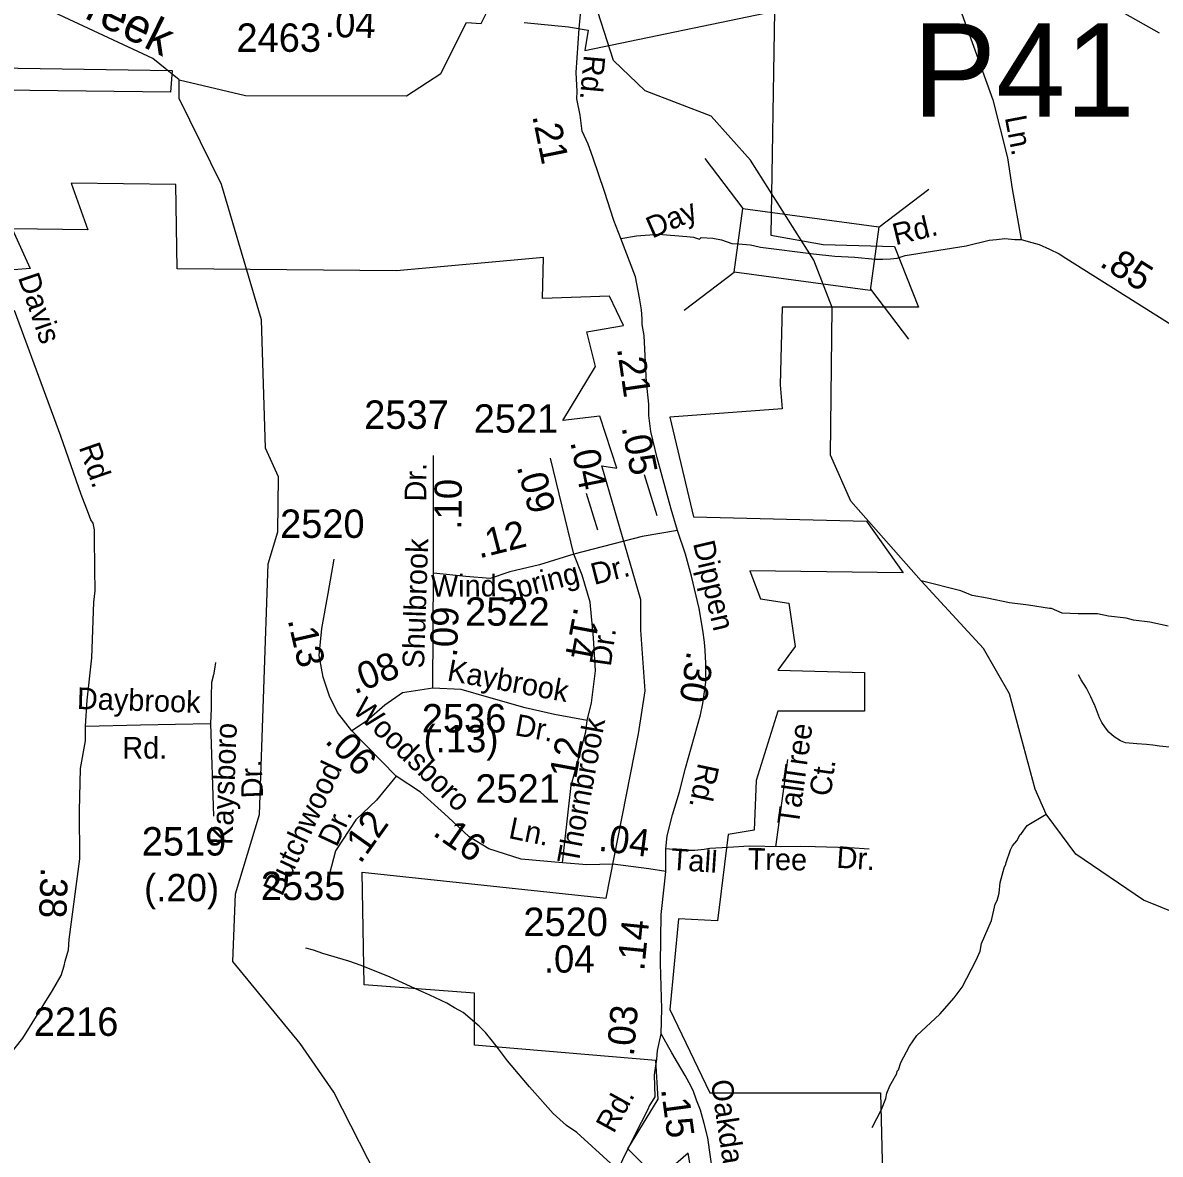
# Model space of a CAD drawing. Extents: x 1547597 to 1699558, y 810033 to 920809.
# Drawn here: x 1644617 to 1649620, y 879679 to 884657 of the extents above; entities that cross this region are included whole.
import ezdxf

# ---------------------------------------------------------------- set-up
doc = ezdxf.new("R2010")
doc.units = 0
for name, color, linetype in [('Exist Boundary Political City Limit New', 7, 'Continuous'), ('Exist Boundary Political City Limit New Hole', 7, 'Continuous'), ('Exist Hydrographic Creek Single Shore', 7, 'Continuous'), ('Exist Hydrographic Creek Single Shore Label', 7, 'Continuous'), ('Exist Hydrographic Misc Water Feature', 7, 'Continuous'), ('Exist Road Non-System Type 51', 7, 'Continuous'), ('Exist Road Non-System Type 51 Label', 7, 'Continuous'), ('Exist Road Secondary Mileage Hundredths English Label', 7, 'Continuous'), ('Exist Road Secondary Structure Pipe Number Label', 7, 'Continuous'), ('Exist Road Secondary Structure Standard Bridge CELL', 7, 'Continuous'), ('Exist Road Secondary Type 51 Attributed', 7, 'Continuous'), ('Exist Road Secondary Type 51 Label', 7, 'Continuous'), ('Exist Road Secondary Type 51 Number Label', 7, 'Continuous'), ('Map Preparation Boundary City Limit Buffer Line', 7, 'Continuous')]:
    doc.layers.add(name, color=color, linetype=linetype)

msp = doc.modelspace()

# ---------------------------------------------------------------- linework, layer by layer
at = {"layer": 'Exist Boundary Political City Limit New'}
msp.add_line((1648318.5, 881799), (1648318.5, 881627.8), dxfattribs=at)
for points in [[(1646822.9, 884658.5), (1647017.3, 884638.5), (1647104.1, 884623.9), (1647089.6, 884534), (1647924, 884708), (1647906.6, 883722), (1648137.9, 883681.6), (1648451.5, 883672.1), (1648556.1, 883405.9), (1647957.4, 883405.9), (1647947.9, 883063.6), (1647957.4, 882959), (1647463.2, 882921), (1647567.7, 882483.6), (1648328, 882464.6), (1648489.6, 882236.4), (1647814.8, 882245.9), (1647862.3, 882122.2), (1647985.9, 882103.2), (1648014.4, 881913.1), (1647938.4, 881808.5), (1648318.5, 881799)], [(1647572.5, 879512.2), (1647544, 879683.3), (1647410.9, 879569.2), (1647277.9, 879702.4), (1647410.9, 879921.1), (1647401.4, 880092.2), (1646603.2, 880158.8), (1646603.2, 880387), (1646118.5, 880425), (1646109, 880919.4), (1647182.9, 880805.3), (1647325.4, 881528), (1647353.9, 881718.1), (1647334.9, 881984.4), (1647334.9, 882117.5), (1647163.9, 882707), (1647230.4, 882697.5), (1647154.3, 882925.7), (1646992.8, 882906.7), (1647135.3, 883144.4), (1647097.3, 883296.5), (1647258.9, 883325.1), (1647197.1, 883453.4), (1646902.5, 883443.9), (1646907.7, 883623.3), (1646261.1, 883565.4), (1645296.3, 883574.1), (1645290.6, 883945.3), (1644829.9, 883951.1), (1644902.4, 883745.2), (1644570.5, 883750.7), (1644648.7, 883575.8), (1644088.3, 883530.6)], [(1648318.5, 881627.8), (1647938.4, 881627.8), (1647843.3, 881323.5), (1647833.8, 881104.9), (1647719.8, 881085.8), (1647672.3, 880705.5), (1647501.2, 880715), (1647463.2, 880315.7), (1647639, 879949.6), (1648389.8, 879949.6), (1648399.3, 879531.2)]]:
    msp.add_lwpolyline(points, dxfattribs=at)
at = {"layer": 'Exist Boundary Political City Limit New Hole'}
for points in [[(1645265.9, 884351.3), (1644399.1, 884361.1), (1644401.1, 884460.3)], [(1644401.1, 884460.3), (1645274.6, 884447), (1645265.9, 884351.3)]]:
    msp.add_lwpolyline(points, dxfattribs=at)
at = {"layer": 'Exist Hydrographic Creek Single Shore'}
for points in [[(1645305.1, 884404.9), (1645596.1, 884336.5), (1646304.1, 884335.3), (1646455.1, 884434), (1646568.7, 884657.5), (1646632.8, 884653.5), (1646666.1, 884721.6), (1646866.3, 884848.5), (1647086.4, 884785.7), (1647116.1, 884786.7)], [(1649721.1, 880727.1), (1649546.1, 880796.3), (1649249.2, 880999.3), (1649118, 881174.6), (1649069.1, 881285.2), (1648957.1, 881704.4), (1648843.2, 881903.7), (1648568.8, 882201.2), (1648259.1, 882552.5), (1648169.1, 882754.4), (1648177.2, 883404.3), (1648096.1, 883612.7), (1647818.1, 884051.7), (1647645.2, 884245.6), (1647355.1, 884356.6), (1647215.1, 884490.7), (1647119.8, 884788.4)], [(1645305.1, 884404.9), (1645189, 884499.1), (1644733.1, 884712), (1644320.7, 884766.9)], [(1646193.2, 879561.4), (1646172.1, 879584.6), (1645985.1, 879952.8), (1645837.1, 880165.9), (1645541.1, 880526.5), (1645553.1, 880824.9), (1645658.1, 881174), (1645696, 882276.3), (1645739.1, 882416.5), (1645742.1, 882659.4), (1645685.1, 882785.3), (1645667.1, 883350.2), (1645491.1, 883944.8), (1645304.1, 884322.8), (1645305.1, 884404.9)]]:
    msp.add_lwpolyline(points, dxfattribs=at)
at = {"layer": 'Exist Hydrographic Misc Water Feature'}
for points in [[(1649654.3, 882002.5), (1649574.5, 882019.8), (1649502.7, 882029.1), (1649470.8, 882037.6), (1649392, 882046.7), (1649343.5, 882055.8), (1649258.8, 882055.8), (1649189.2, 882058.9), (1649141.1, 882080), (1649133.1, 882080.1), (1649040.9, 882095.2), (1648956.2, 882104.3), (1648859.3, 882125.5), (1648792.7, 882137.6), (1648742.6, 882157.1), (1648568.8, 882201.2)], [(1648352.9, 879796.8), (1648394.2, 879876.1), (1648413, 879923.8), (1648417.4, 879947.7), (1648429.9, 879979.5), (1648460.8, 880034.9), (1648462.9, 880044.9), (1648469.1, 880050.8), (1648479.5, 880082.6), (1648516.6, 880154), (1648549.4, 880201.4), (1648650.9, 880295.7), (1648714, 880366.6), (1648748.8, 880414), (1648810.7, 880533), (1648827.4, 880572.7), (1648833.8, 880606.5), (1648877.5, 880707.8), (1648894.6, 880779.5), (1648903, 880795.4), (1648911.5, 880827.3), (1648916.2, 880875.1), (1648933.2, 880938.8), (1648941.5, 880954.7), (1648941.6, 880962.7), (1648960.6, 881018.4), (1648970.8, 881036.2), (1648989.2, 881057.8), (1649003.6, 881085.6), (1649009.7, 881089.5), (1649034.2, 881125.1), (1649118, 881174.6)]]:
    msp.add_lwpolyline(points, dxfattribs=at)
at = {"layer": 'Exist Road Non-System Type 51'}
msp.add_line((1647928.9, 881031.8), (1647982.5, 881415.2), dxfattribs=at)
for points in [[(1648676.9, 885484.2), (1648662.2, 885128.6), (1648685, 884867.9), (1648766.4, 884643.2), (1648884.2, 884316.9), (1648948.5, 884062.4), (1648968, 883925.6), (1649008.5, 883702.9)], [(1645464.3, 881842.2), (1645459.7, 881812.5), (1645455.4, 881788.5), (1645446.7, 881754.7), (1645445.6, 881692.7), (1645444.8, 881640.7), (1645442.6, 881574.6)], [(1649327.5, 881662.6), (1649314.2, 881691.6), (1649295.1, 881729.6), (1649271.6, 881765.9), (1649259.9, 881788)], [(1648339.2, 881021.1), (1648253.3, 881026.6), (1648101.5, 881031.3), (1648037.4, 881032.4), (1647951.4, 881032), (1647811.6, 881034.6), (1647719.4, 881028.1), (1647639.4, 881023.5), (1647613.4, 881020), (1647573.2, 881014.8), (1647523.4, 881015.6), (1647444.9, 881022.1)], [(1647222.3, 879621.5), (1647235, 879609.3), (1647054.1, 879774.3), (1647008.7, 879805), (1646949.6, 879858), (1646845.7, 879975.8), (1646749.6, 880089.7), (1646708.6, 880142.3), (1646683.1, 880176.9), (1646651.9, 880215.3), (1646624.2, 880241.9), (1646553.4, 880303), (1646515.8, 880323.7), (1646482.2, 880344.2), (1646406.7, 880379.6), (1646341.2, 880408.7), (1646232.2, 880458.8), (1646105.1, 880509), (1646051.5, 880527.9), (1645936.1, 880562.1), (1645896.2, 880576.7), (1645862.3, 880585.4)]]:
    msp.add_lwpolyline(points, dxfattribs=at)
at = {"layer": 'Exist Road Secondary Mileage Hundredths English Label'}
for points in [[(1647350, 882668.7), (1647405.8, 882488.5)], [(1647095.3, 882587.9), (1647145, 882426.3)]]:
    msp.add_lwpolyline(points, dxfattribs=at)
at = {"layer": 'Exist Road Secondary Structure Standard Bridge CELL'}
for p, q in [((1647616.3, 884059.3), (1647783.5, 883839.8)), ((1648382.4, 883757.5), (1648601.9, 883924.7)), ((1647526.2, 883392.8), (1647745.7, 883560)), ((1648345.4, 883484), (1648512.6, 883264.4))]:
    msp.add_line(p, q, dxfattribs=at)
msp.add_lwpolyline([(1647783.5, 883839.8), (1648382.5, 883758.8), (1648344.7, 883479), (1647745.7, 883560)], close=True, dxfattribs=at)
at = {"layer": 'Exist Road Secondary Type 51 Attributed'}
for points in [[(1647246.7, 883707.3), (1647217.2, 883787.5), (1647175, 883914.1), (1647124, 884064.7), (1647103.7, 884122.6), (1647077.7, 884180.5), (1647069, 884250), (1647053.3, 884322.6), (1647056, 884354.6), (1647051.6, 884438.3), (1647063.7, 884630.7), (1647073.3, 884723.1), (1647086.4, 884785.7)], [(1647246.7, 883707.3), (1647316.3, 883719.9), (1647413.3, 883726.3), (1647537.7, 883715.7), (1647567.2, 883713.6), (1647592.7, 883704), (1647601.4, 883712.6), (1647651.6, 883708.6), (1647689.5, 883702.3), (1647735.4, 883686.2), (1647765.9, 883684.1), (1647816.1, 883679.8), (1647831.3, 883676.2), (1647861.2, 883669.6), (1648094.8, 883639.6), (1648188.7, 883629.9), (1648277.3, 883625), (1648366.4, 883616.7), (1648400.4, 883616.3), (1648433.3, 883618.6), (1648462.9, 883620.7), (1648498.7, 883633.4), (1648766.5, 883675.6), (1648867.7, 883700.9), (1648900.2, 883703.7), (1648936.1, 883707), (1648980.5, 883703.2), (1649008.5, 883702.9), (1649054.5, 883690.1), (1649087.3, 883680.5), (1649132.2, 883660.8), (1649174.8, 883640.3), (1649204.4, 883621.7), (1649667.8, 883329.5)], [(1647497.2, 882423.3), (1647469.1, 882516.4), (1647407.2, 882743.3), (1647380, 882858.8), (1647371.2, 882928.8), (1647371.2, 882978.1), (1647360.8, 883076.3), (1647352.6, 883220.3), (1647349.7, 883281.2), (1647340.7, 883329.8), (1647341.2, 883353.8), (1647338.1, 883394.1), (1647329.4, 883446.2), (1647312.1, 883538.9), (1647246.7, 883707.3)], [(1644892.2, 881562.4), (1644899.4, 881676.8), (1644920.8, 881862.8), (1644930, 882107.4), (1644935, 882157.3), (1644935.5, 882185.3), (1644934.3, 882223.4), (1644932, 882425.3), (1644926.6, 882455.5), (1644916.1, 882469.6), (1644901.9, 882509.4), (1644887.6, 882542.7), (1644873.3, 882580.9), (1644783.5, 882837.5), (1644580.3, 883391.4)], [(1646423.7, 882235), (1646423.7, 882753.4)], [(1647040, 882319), (1646938.7, 882741.8)], [(1647497.2, 882423.3), (1647340.9, 882397.2), (1647040, 882319)], [(1647445.7, 880923), (1647444.9, 881022.1), (1647451.9, 881080), (1647474, 881171.9), (1647505.9, 881273.3), (1647531.9, 881377.5), (1647597.6, 881612.3), (1647608.4, 881662.1), (1647617.5, 881723.9), (1647622.2, 881767.9), (1647620.6, 881789.7), (1647621.4, 881839.7), (1647618.4, 881895.8), (1647615.1, 881931.9), (1647608, 881984.1), (1647591.9, 882079.7), (1647558.4, 882222.3), (1647531.9, 882319), (1647497.2, 882423.3)], [(1646064.9, 881541.5), (1646001.3, 881621.7), (1645966.6, 881694.1), (1645937.6, 881778), (1645920.3, 881873.6), (1645931.8, 881992.3), (1645960.8, 882145.8), (1645986.8, 882296.4)], [(1647040, 882319), (1646889.6, 882272.7), (1646759.4, 882240.8), (1646672.5, 882211.9), (1646565.5, 882220.5), (1646423.7, 882235)], [(1647099.8, 881587), (1647118.1, 881664.5), (1647135.5, 881806.4), (1647126.8, 881951.2), (1647112.4, 882107.6), (1647077.6, 882226.3), (1647040, 882319)], [(1646420.8, 881729.7), (1646423.7, 882235)], [(1646420.8, 881729.7), (1646287.7, 881709.4), (1646209.6, 881654.4), (1646128.6, 881584.9), (1646064.9, 881541.5)], [(1647099.8, 881587), (1646956.1, 881613), (1646825.9, 881642.8), (1646666.8, 881689.1), (1646545.2, 881723), (1646420.8, 881729.7)], [(1649673.2, 881468.2), (1649617.3, 881474.9), (1649587.8, 881478.7), (1649559.4, 881481.9), (1649517.5, 881484.4), (1649467.7, 881489.2), (1649444.7, 881498.1), (1649418, 881515.8), (1649394.2, 881536.1), (1649378.6, 881554.4), (1649362.9, 881578.6), (1649353.3, 881598.8), (1649343.6, 881623), (1649330.1, 881657.1), (1649327.5, 881662.6)], [(1646990.8, 880960.5), (1646999.5, 881040.5), (1647028.4, 881301.1), (1647077.6, 881477.7), (1647092.9, 881537.1), (1647099.8, 881587)], [(1644304.7, 879732.5), (1644339.5, 879820.3), (1644385.4, 879897.8), (1644442, 879969.9), (1644514.5, 880062.8), (1644617.6, 880190.2), (1644747, 880399.1), (1644785.1, 880465.9), (1644799.1, 880508.3), (1644803.5, 880528.3), (1644818.5, 880577.9), (1644820.8, 880623.2), (1644868.4, 880978.2), (1644866, 881190.4), (1644870.8, 881376.4), (1644892.2, 881498), (1644892.2, 881562.4)], [(1644892.2, 881562.4), (1645134.4, 881567.5), (1645442.6, 881574.6), (1645455, 881166.8)], [(1646258.8, 881341.6), (1646064.9, 881541.5)], [(1646258.8, 881341.6), (1646172, 881237.4), (1646082.3, 881150.5), (1645992.6, 881014.4), (1645966.6, 880913)], [(1646990.8, 880960.5), (1646808.5, 880976.7), (1646666.8, 881023.1), (1646580, 881075.2), (1646487.4, 881162.1), (1646365.8, 881272.1), (1646258.8, 881341.6)], [(1647445.7, 880923), (1647369.9, 880934.3), (1647212.3, 880954.5), (1647097.9, 880951.8), (1646990.8, 880960.5)], [(1647424.8, 880209.3), (1647427.7, 880319.4), (1647421.9, 880517.5), (1647424.4, 880733.5), (1647438.8, 880867.1), (1647445.7, 880923)], [(1646420.9, 878342.9), (1646486, 878449.9), (1646611.8, 878630.2), (1646875.1, 879058.8), (1647214.8, 879568.8), (1647235, 879609.3), (1647259.9, 879666.1), (1647338.1, 879819.5), (1647369.9, 879883.3), (1647372.7, 879888.4), (1647398.7, 879931.6), (1647395.9, 880028.1), (1647405.4, 880097.2), (1647408.8, 880134.9), (1647424.8, 880209.3)], [(1647764.2, 878677.8), (1647756.8, 878791.9), (1647744.6, 879020.8), (1647741.6, 879087.9), (1647732.4, 879152), (1647711.1, 879283.2), (1647668.8, 879477.2), (1647663.6, 879514.3), (1647642.1, 879667.7), (1647629.6, 879752), (1647614.6, 879814.1), (1647597.6, 879872.5), (1647580.3, 879916.9), (1647565.2, 879959), (1647547.7, 879993.4), (1647530.3, 880025.7), (1647497.2, 880082.2), (1647471.1, 880125.4), (1647424.8, 880209.3)]]:
    msp.add_lwpolyline(points, dxfattribs=at)
at = {"layer": 'Exist Road Secondary Type 51 Number Label'}
msp.add_lwpolyline([(1648923, 885312.5), (1649044.6, 884935), (1649615.1, 884612)], dxfattribs=at)
at = {"layer": 'Map Preparation Boundary City Limit Buffer Line'}
msp.add_line((1648318.5, 881799), (1648318.5, 881627.8), dxfattribs=at)
for points in [[(1646822.9, 884658.5), (1647017.3, 884638.5), (1647104.1, 884623.9), (1647089.6, 884534), (1647924, 884708), (1647906.6, 883722), (1648137.9, 883681.6), (1648451.5, 883672.1), (1648556.1, 883405.9), (1647957.4, 883405.9), (1647947.9, 883063.6), (1647957.4, 882959), (1647463.2, 882921), (1647567.7, 882483.6), (1648328, 882464.6), (1648489.6, 882236.4), (1647814.8, 882245.9), (1647862.3, 882122.2), (1647985.9, 882103.2), (1648014.4, 881913.1), (1647938.4, 881808.5), (1648318.5, 881799)], [(1647572.5, 879512.2), (1647544, 879683.3), (1647410.9, 879569.2), (1647277.9, 879702.4), (1647410.9, 879921.1), (1647401.4, 880092.2), (1646603.2, 880158.8), (1646603.2, 880387), (1646118.5, 880425), (1646109, 880919.4), (1647182.9, 880805.3), (1647325.4, 881528), (1647353.9, 881718.1), (1647334.9, 881984.4), (1647334.9, 882117.5), (1647163.9, 882707), (1647230.4, 882697.5), (1647154.3, 882925.7), (1646992.8, 882906.7), (1647135.3, 883144.4), (1647097.3, 883296.5), (1647258.9, 883325.1), (1647197.1, 883453.4), (1646902.5, 883443.9), (1646907.7, 883623.3), (1646261.1, 883565.4), (1645296.3, 883574.1), (1645290.6, 883945.3), (1644829.9, 883951.1), (1644902.4, 883745.2), (1644570.5, 883750.7), (1644648.7, 883575.8), (1644088.3, 883530.6)], [(1648318.5, 881627.8), (1647938.4, 881627.8), (1647843.3, 881323.5), (1647833.8, 881104.9), (1647719.8, 881085.8), (1647672.3, 880705.5), (1647501.2, 880715), (1647463.2, 880315.7), (1647639, 879949.6), (1648389.8, 879949.6), (1648399.3, 879531.2)]]:
    msp.add_lwpolyline(points, dxfattribs=at)

# ---------------------------------------------------------------- texts
at = {"layer": 'Exist Hydrographic Creek Single Shore Label'}
msp.add_text('Creek', height=150, rotation=333.7418, dxfattribs=at).set_placement((1644753.3, 884743.7))
at = {"layer": 'Exist Road Non-System Type 51 Label'}
for s, rotation, p in [('Ln.', 280.8547, (1648936, 884240.3)), ('Tree', 82.0433, (1648054.9, 881309)), ('Ct.', 82.0433, (1648170, 881250.3)), ('Tall', 82.0433, (1648029.3, 881122.6)), ('Dr.', 356.304, (1648194, 880939.8)), ('Tall', 356.2177, (1647464.7, 880930.8)), ('Tree', 359.0134, (1647804.7, 880931.6))]:
    msp.add_text(s, height=95, rotation=rotation, dxfattribs=at).set_placement(p)
at = {"layer": 'Exist Road Secondary Mileage Hundredths English Label'}
for s, rotation, p in [('.04', 358.3467, (1645944.6, 884595)), ('.21', 281.4829, (1646857.3, 884246.6)), ('.85', 327.7652, (1649348.2, 883589.2)), ('.21', 278.3387, (1647230.1, 883223.8)), ('.05', 281.2581, (1647249.9, 882877)), ('.04', 281.2581, (1647024.4, 882812.5)), ('.09', 285.178, (1646788.7, 882703.8)), ('.10', 89.478, (1646546.1, 882426.4)), ('.12', 14.3672, (1646624.4, 882299.5)), ('.09', 88.083, (1646526.8, 881863.4)), ('.14', 259.3808, (1647043, 882090.1)), ('.13', 282.9281, (1645781.6, 882029.7)), ('.08', 21.3748, (1646075.8, 881701.6)), ('.30', 261.1239, (1647539.2, 881896.6)), ('(.13)', 359.9134, (1646379.4, 881447.6)), ('.06', 314.5331, (1645941.8, 881493.9)), ('.12', 79.6866, (1647042.4, 881282.5)), ('.12', 54.5312, (1646101.6, 880953.1)), ('.16', 325.2651, (1646415.2, 881085.5)), ('.04', 352.7995, (1647145.5, 881014.8)), ('.38', 268.0143, (1644696.1, 880942.4)), ('(.20)', 359.9817, (1645150.4, 880792)), ('.14', 84.2957, (1647349.9, 880482.9)), ('.03', 85.0866, (1647304.3, 880107.8)), ('.15', 277.7012, (1647423.7, 879965.5))]:
    msp.add_text(s, height=120, rotation=rotation, dxfattribs=at).set_placement(p)
msp.add_text('.04', height=120, dxfattribs=at).set_placement((1646908.9, 880478.1))
at = {"layer": 'Exist Road Secondary Structure Pipe Number Label'}
msp.add_text('P41', height=410.1, dxfattribs=at).set_placement((1648531.9, 884243.4))
at = {"layer": 'Exist Road Secondary Type 51 Label'}
for s, rotation, p in [('Rd.', 264.7953, (1647085, 884517)), ('Day', 23.7559, (1647385.3, 883706.3)), ('Rd.', 13.5854, (1648455.5, 883677.6)), ('Davis', 288.8513, (1644595, 883537)), ('Rd.', 289.2176, (1644862.3, 882789.6)), ('Dr.', 89.478, (1646391.2, 882550.2)), ('Shulbrook', 88.083, (1646381.3, 881814.7)), ('Dippen', 283.2312, (1647564.4, 882367)), ('Dr.', 14.3632, (1647129.6, 882183)), ('Wind', 0.0673, (1646412.3, 882132.4)), ('Spring', 14.3672, (1646716.4, 882102.9)), ('Dr.', 81.8404, (1647203, 881822.1)), ('Kaybrook', 349.7166, (1646479.7, 881763.7)), ('Daybrook', 358.1273, (1644853.9, 881638)), ('Woodsboro', 316.2259, (1646062.1, 881628.8)), ('Dr.', 349.7166, (1646777.2, 881523.1)), ('Thornbrook', 79.4992, (1647060.5, 880950.2)), ('Kaysboro', 87.8518, (1645538.6, 881038.9)), ('Rd.', 359.9817, (1645054.3, 881419.7)), ('Dr.', 92.4795, (1645674.4, 881247.1)), ('Butchwood', 64.8439, (1645756.3, 880810)), ('Rd.', 258.0244, (1647588.3, 881403.9)), ('Dr.', 64.8439, (1645997, 881026)), ('Ln.', 348.4228, (1646749.6, 881070.5)), ('Oakdale', 278.4299, (1647642.5, 880000.9)), ('Rd.', 61.2217, (1647216.1, 879766.8))]:
    msp.add_text(s, height=95, rotation=rotation, dxfattribs=at).set_placement(p)
at = {"layer": 'Exist Road Secondary Type 51 Number Label'}
for s, p in [('2463', (1645556.8, 884528.7)), ('2537', (1646118.6, 882870.2)), ('2521', (1646600.2, 882853.3)), ('2520', (1645748.6, 882390.4)), ('2522', (1646562.4, 882004.1)), ('2536', (1646371.9, 881534.6)), ('2521', (1646607.4, 881225.7)), ('2519', (1645140.1, 880993.1)), ('2535', (1645664.1, 880797.3)), ('2520', (1646818.7, 880639)), ('2216', (1644665.4, 880199.7))]:
    msp.add_text(s, height=125, dxfattribs=at).set_placement(p)

doc.saveas('drawing.dxf')
